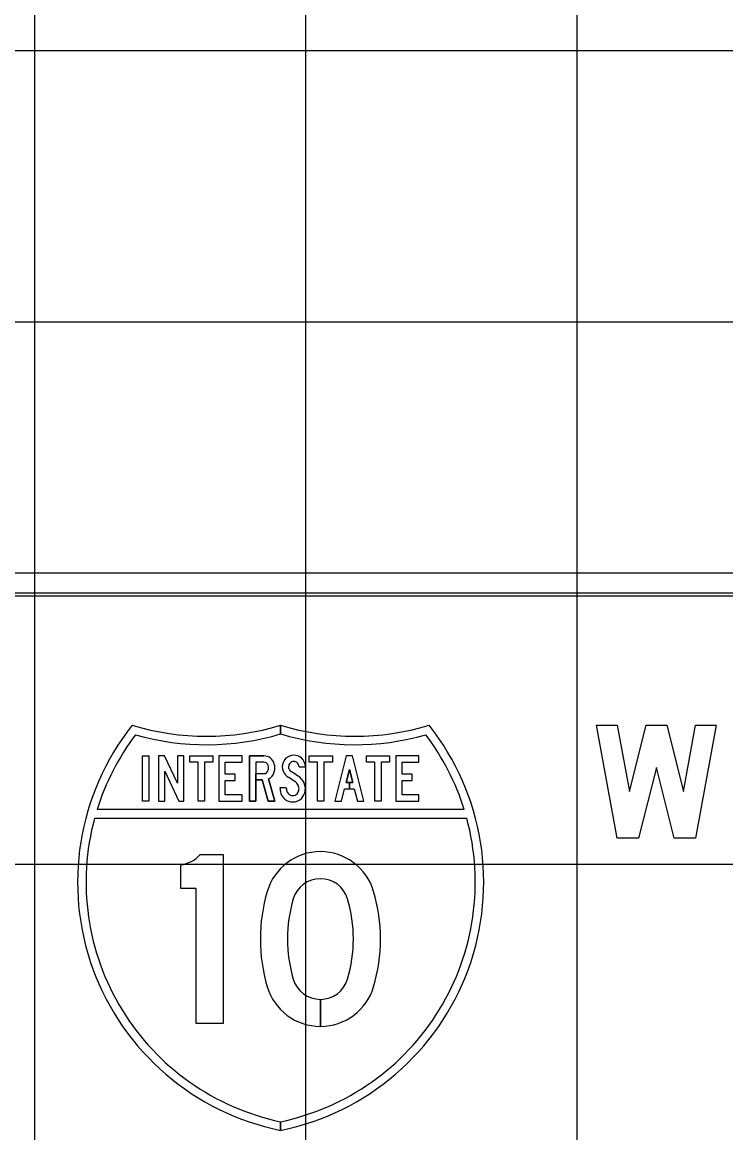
# Model space of a CAD drawing. Extents: x 1797809 to 2198143, y 249608 to 1237864.
# Drawn here: x 2196338.61 to 2196343.8, y 1237199.12 to 1237207.32 of the extents above; entities that cross this region are included whole.
import ezdxf

# ---------------------------------------------------------------- set-up
doc = ezdxf.new("R2010")
doc.units = 0
for name, color, linetype in [('GSBWFILL', 7, 'Continuous'), ('GSCOLORFILL', 7, 'Continuous'), ('GSOUTLINE', 7, 'Continuous'), ('GSSHT', 7, 'Continuous')]:
    doc.layers.add(name, color=color, linetype=linetype)

msp = doc.modelspace()

# ---------------------------------------------------------------- linework, layer by layer
at = {"layer": 'GSBWFILL'}
for p, q in [((2196340.3969, 1237201.7738), (2196340.3969, 1237201.7738)), ((2196340.8134, 1237199.909), (2196340.8134, 1237200.1082)), ((2196340.8135, 1237200.1082), (2196340.8135, 1237199.909))]:
    msp.add_line(p, q, dxfattribs=at)
for points in [[(2196343.2922, 1237201.8186), (2196343.161, 1237201.2983), (2196343.0029, 1237201.2983), (2196342.8509, 1237202.1308), (2196343.0033, 1237202.1308), (2196343.0927, 1237201.6405), (2196343.2163, 1237202.1308), (2196343.368, 1237202.1308), (2196343.4916, 1237201.6405), (2196343.5811, 1237202.1308), (2196343.7334, 1237202.1308), (2196343.5815, 1237201.2983), (2196343.4233, 1237201.2983)], [(2196339.5005, 1237201.9038), (2196339.5473, 1237201.9038), (2196339.5473, 1237201.5704), (2196339.5005, 1237201.5704)], [(2196339.768, 1237201.5704), (2196339.8047, 1237201.5704), (2196339.8047, 1237201.9038), (2196339.7579, 1237201.9038), (2196339.7579, 1237201.7023), (2196339.6638, 1237201.9038), (2196339.6175, 1237201.9038), (2196339.6175, 1237201.5704), (2196339.6643, 1237201.5704), (2196339.6643, 1237201.7921)], [(2196339.9113, 1237201.8571), (2196339.8494, 1237201.8571), (2196339.8494, 1237201.9038), (2196340.0199, 1237201.9038), (2196340.0199, 1237201.8571), (2196339.9581, 1237201.8571), (2196339.9581, 1237201.5704), (2196339.9113, 1237201.5704)], [(2196340.1115, 1237201.6171), (2196340.1115, 1237201.7238), (2196340.1847, 1237201.7238), (2196340.1847, 1237201.7704), (2196340.1115, 1237201.7704), (2196340.1115, 1237201.8571), (2196340.2351, 1237201.8571), (2196340.2351, 1237201.9038), (2196340.0646, 1237201.9038), (2196340.0646, 1237201.5704), (2196340.2351, 1237201.5704), (2196340.2351, 1237201.6171)], [(2196340.7928, 1237201.8571), (2196340.7309, 1237201.8571), (2196340.7309, 1237201.9038), (2196340.9014, 1237201.9038), (2196340.9014, 1237201.8571), (2196340.8396, 1237201.8571), (2196340.8396, 1237201.5704), (2196340.7928, 1237201.5704)], [(2196341.0276, 1237201.7087), (2196341.0035, 1237201.7087), (2196341.0276, 1237201.8047), (2196341.0516, 1237201.7087), (2196341.0276, 1237201.7087), (2196341.0276, 1237201.6621), (2196341.0633, 1237201.6621), (2196341.0863, 1237201.5704), (2196341.1345, 1237201.5704), (2196341.051, 1237201.9038), (2196341.0042, 1237201.9038), (2196340.9206, 1237201.5704), (2196340.9688, 1237201.5704), (2196340.9918, 1237201.6621), (2196341.0276, 1237201.6621)], [(2196341.2156, 1237201.8571), (2196341.1537, 1237201.8571), (2196341.1537, 1237201.9038), (2196341.3242, 1237201.9038), (2196341.3242, 1237201.8571), (2196341.2624, 1237201.8571), (2196341.2624, 1237201.5704), (2196341.2156, 1237201.5704)], [(2196341.4157, 1237201.6171), (2196341.4157, 1237201.7238), (2196341.489, 1237201.7238), (2196341.489, 1237201.7704), (2196341.4157, 1237201.7704), (2196341.4157, 1237201.8571), (2196341.5394, 1237201.8571), (2196341.5394, 1237201.9038), (2196341.3689, 1237201.9038), (2196341.3689, 1237201.5704), (2196341.5394, 1237201.5704), (2196341.5394, 1237201.6171)]]:
    msp.add_lwpolyline(points, close=True, dxfattribs=at)
for points in [[(2196340.3969, 1237201.8571), (2196340.3362, 1237201.8571), (2196340.3362, 1237201.5704), (2196340.2894, 1237201.5704), (2196340.2894, 1237201.9038), (2196340.3969, 1237201.9038)], [(2196340.6554, 1237201.8235), (2196340.7022, 1237201.8235)], [(2196340.4298, 1237201.7343), (2196340.4766, 1237201.5704), (2196340.428, 1237201.5704), (2196340.3832, 1237201.7271), (2196340.3363, 1237201.7271), (2196340.3363, 1237201.7738), (2196340.3969, 1237201.7738)], [(2196340.5618, 1237201.6685), (2196340.515, 1237201.6685)], [(2196339.9268, 1237201.1761), (2196340.0954, 1237201.1761), (2196340.0954, 1237199.9308), (2196339.8956, 1237199.9308), (2196339.8956, 1237200.927), (2196339.7832, 1237200.927), (2196339.7832, 1237201.1002)]]:
    msp.add_lwpolyline(points, dxfattribs=at)
for centre, major_axis, ratio, start_param, end_param in [((2196340.3969, 1237201.8254), (0.0786, 0), 0.997234, 0.242366, 1.570796), ((2196340.6176, 1237201.8237), (0.0861, 0), 0.997231, 1.570795, 3.141593), ((2196340.6176, 1237201.8237), (0.0393, 0), 0.997231, 1.570794, 3.141592), ((2196340.6176, 1237201.8267), (0.0832, 0), 0.997231, 0.8496, 1.570796), ((2196340.6176, 1237201.8267), (0.0364, 0), 0.997231, 0.8496, 1.570796), ((2196340.6148, 1237201.8235), (0.0874, 0), 0.997231, 0, 0.8496), ((2196340.3969, 1237201.8254), (0.0318, 0), 0.997234, 0.242366, 1.570796), ((2196340.3969, 1237201.8054), (0.0318, 0), 0.997234, 4.712389, 6.040819), ((2196340.3563, 1237201.8154), (0.0735, 0), 0.997234, 6.040819, 6.525551), ((2196340.3969, 1237201.8054), (0.0786, 0), 0.997234, 5.145616, 6.040819), ((2196340.3563, 1237201.8154), (0.1204, 0), 0.997234, 6.040819, 6.525551), ((2196340.6177, 1237201.8237), (0.0863, 0), 0.997231, 3.141593, 3.892391), ((2196340.6177, 1237201.8237), (0.0395, 0), 0.997231, 3.141593, 3.892391), ((2196340.6319, 1237201.837), (0.0589, 0), 0.997231, 3.892391, 4.138257), ((2196339.5313, 1237200.14), (1.9676, 0), 0.997231, 0.966754, 0.996664), ((2196340.6148, 1237201.8235), (0.0406, 0), 0.997231, 0, 0.8496), ((2196340.6319, 1237201.837), (0.1057, 0), 0.997231, 3.892391, 4.138257), ((2196339.5313, 1237200.14), (1.9208, 0), 0.997231, 0.966754, 0.996664), ((2196340.5671, 1237201.6369), (0.0972, 0), 0.997231, 0.66121, 0.966754), ((2196340.6003, 1237201.6626), (0.055, 0), 0.997231, 6.283185, 6.944395), ((2196340.5671, 1237201.6369), (0.144, 0), 0.997231, 0.66121, 0.966754), ((2196340.6003, 1237201.6626), (0.1018, 0), 0.997231, 6.283185, 6.944395), ((2196340.6383, 1237201.6685), (0.1233, 0), 0.997231, 3.141605, 3.480717), ((2196340.6171, 1237201.6611), (0.1009, 0), 0.997231, 3.480721, 4.002272), ((2196340.6383, 1237201.6685), (0.0765, 0), 0.997231, 3.141612, 3.480715), ((2196340.6171, 1237201.6611), (0.0541, 0), 0.997231, 3.480721, 4.002272), ((2196340.6034, 1237201.6452), (0.0331, 0), 0.997231, 4.002272, 4.382154), ((2196340.6092, 1237201.6621), (0.051, 0), 0.997231, 4.382154, 4.712389), ((2196340.6092, 1237201.6547), (0.0436, 0), 0.997231, 4.712389, 5.537873), ((2196340.6027, 1237201.6607), (0.0525, 0), 0.997231, 5.537873, 6.123713), ((2196340.5909, 1237201.6626), (0.0645, 0), 0.997231, 6.123713, 6.283185), ((2196340.6027, 1237201.6607), (0.0993, 0), 0.997231, 5.537873, 6.123713), ((2196340.5909, 1237201.6626), (0.1113, 0), 0.997231, 6.123713, 6.283185), ((2196340.6034, 1237201.6452), (0.0799, 0), 0.997231, 4.002272, 4.382154), ((2196340.6092, 1237201.6621), (0.0978, 0), 0.997231, 4.382154, 4.712389), ((2196340.6092, 1237201.6547), (0.0904, 0), 0.997231, 4.712389, 5.537873), ((2196339.7493, 1237201.3372), (0.24, 0), 0.99723, 4.854019, 5.544602), ((2196340.8134, 1237200.7898), (0.4091, 0), 0.99723, 0.286277, 2.855316), ((2196340.8134, 1237200.7898), (0.2093, 0), 0.99723, 0.286277, 2.855316), ((2196341.6188, 1237200.5534), (1.2487, 0), 0.99723, 2.855316, 3.42787), ((2196340.0079, 1237200.5534), (1.2487, 0), 0.99723, 5.996908, 6.569462), ((2196341.6188, 1237200.5534), (1.0489, 0), 0.99723, 2.855316, 3.42787), ((2196340.0079, 1237200.5534), (1.0489, 0), 0.99723, 5.996908, 6.569462), ((2196340.8134, 1237200.317), (0.2093, 0), 0.99723, 3.42787, 4.712389), ((2196340.8134, 1237200.317), (0.2093, 0), 0.99723, 4.712687, 5.996908), ((2196340.8134, 1237200.317), (0.4091, 0), 0.99723, 3.42787, 4.712389), ((2196340.8134, 1237200.317), (0.4091, 0), 0.99723, 4.712542, 5.996908)]:
    msp.add_ellipse(centre, major_axis=major_axis, ratio=ratio, start_param=start_param, end_param=end_param, dxfattribs=at)
at = {"layer": 'GSCOLORFILL'}
for p, q in [((2196347.7585, 1237203.2512), (2196337.269, 1237203.2512)), ((2196337.269, 1237203.0847), (2196347.7585, 1237203.0847)), ((2196340.3969, 1237201.7738), (2196340.3969, 1237201.7738)), ((2196340.8134, 1237199.909), (2196340.8134, 1237200.1082)), ((2196340.8135, 1237200.1082), (2196340.8135, 1237199.909))]:
    msp.add_line(p, q, dxfattribs=at)
for points in [[(2196340.5199, 1237202.0658), (2196340.5199, 1237202.1308)], [(2196340.52, 1237202.1308), (2196340.52, 1237202.0658)], [(2196340.3969, 1237201.8571), (2196340.3362, 1237201.8571), (2196340.3362, 1237201.5704), (2196340.2894, 1237201.5704), (2196340.2894, 1237201.9038), (2196340.3969, 1237201.9038)], [(2196340.6554, 1237201.8235), (2196340.7022, 1237201.8235)], [(2196340.4298, 1237201.7343), (2196340.4766, 1237201.5704), (2196340.428, 1237201.5704), (2196340.3832, 1237201.7271), (2196340.3363, 1237201.7271), (2196340.3363, 1237201.7738), (2196340.3969, 1237201.7738)], [(2196340.5618, 1237201.6685), (2196340.515, 1237201.6685)], [(2196341.8744, 1237201.5081), (2196339.1654, 1237201.5081)], [(2196339.1473, 1237201.4459), (2196341.8926, 1237201.4459)], [(2196339.9268, 1237201.1761), (2196340.0954, 1237201.1761), (2196340.0954, 1237199.9308), (2196339.8956, 1237199.9308), (2196339.8956, 1237200.927), (2196339.7832, 1237200.927), (2196339.7832, 1237201.1002)], [(2196340.5199, 1237199.1421), (2196340.5199, 1237199.2057)], [(2196340.52, 1237199.2057), (2196340.52, 1237199.1421)]]:
    msp.add_lwpolyline(points, dxfattribs=at)
for points in [[(2196343.2922, 1237201.8186), (2196343.161, 1237201.2983), (2196343.0029, 1237201.2983), (2196342.8509, 1237202.1308), (2196343.0033, 1237202.1308), (2196343.0927, 1237201.6405), (2196343.2163, 1237202.1308), (2196343.368, 1237202.1308), (2196343.4916, 1237201.6405), (2196343.5811, 1237202.1308), (2196343.7334, 1237202.1308), (2196343.5815, 1237201.2983), (2196343.4233, 1237201.2983)], [(2196339.5005, 1237201.9038), (2196339.5473, 1237201.9038), (2196339.5473, 1237201.5704), (2196339.5005, 1237201.5704)], [(2196339.768, 1237201.5704), (2196339.8047, 1237201.5704), (2196339.8047, 1237201.9038), (2196339.7579, 1237201.9038), (2196339.7579, 1237201.7023), (2196339.6638, 1237201.9038), (2196339.6175, 1237201.9038), (2196339.6175, 1237201.5704), (2196339.6643, 1237201.5704), (2196339.6643, 1237201.7921)], [(2196339.9113, 1237201.8571), (2196339.8494, 1237201.8571), (2196339.8494, 1237201.9038), (2196340.0199, 1237201.9038), (2196340.0199, 1237201.8571), (2196339.9581, 1237201.8571), (2196339.9581, 1237201.5704), (2196339.9113, 1237201.5704)], [(2196340.1115, 1237201.6171), (2196340.1115, 1237201.7238), (2196340.1847, 1237201.7238), (2196340.1847, 1237201.7704), (2196340.1115, 1237201.7704), (2196340.1115, 1237201.8571), (2196340.2351, 1237201.8571), (2196340.2351, 1237201.9038), (2196340.0646, 1237201.9038), (2196340.0646, 1237201.5704), (2196340.2351, 1237201.5704), (2196340.2351, 1237201.6171)], [(2196340.7928, 1237201.8571), (2196340.7309, 1237201.8571), (2196340.7309, 1237201.9038), (2196340.9014, 1237201.9038), (2196340.9014, 1237201.8571), (2196340.8396, 1237201.8571), (2196340.8396, 1237201.5704), (2196340.7928, 1237201.5704)], [(2196341.0276, 1237201.7087), (2196341.0035, 1237201.7087), (2196341.0276, 1237201.8047), (2196341.0516, 1237201.7087), (2196341.0276, 1237201.7087), (2196341.0276, 1237201.6621), (2196341.0633, 1237201.6621), (2196341.0863, 1237201.5704), (2196341.1345, 1237201.5704), (2196341.051, 1237201.9038), (2196341.0042, 1237201.9038), (2196340.9206, 1237201.5704), (2196340.9688, 1237201.5704), (2196340.9918, 1237201.6621), (2196341.0276, 1237201.6621)], [(2196341.2156, 1237201.8571), (2196341.1537, 1237201.8571), (2196341.1537, 1237201.9038), (2196341.3242, 1237201.9038), (2196341.3242, 1237201.8571), (2196341.2624, 1237201.8571), (2196341.2624, 1237201.5704), (2196341.2156, 1237201.5704)], [(2196341.4157, 1237201.6171), (2196341.4157, 1237201.7238), (2196341.489, 1237201.7238), (2196341.489, 1237201.7704), (2196341.4157, 1237201.7704), (2196341.4157, 1237201.8571), (2196341.5394, 1237201.8571), (2196341.5394, 1237201.9038), (2196341.3689, 1237201.9038), (2196341.3689, 1237201.5704), (2196341.5394, 1237201.5704), (2196341.5394, 1237201.6171)]]:
    msp.add_lwpolyline(points, close=True, dxfattribs=at)
for centre, major_axis, ratio, start_param, end_param in [((2196340.8946, 1237200.9723), (1.8731, 0), 0.99723, 2.472588, 4.511032), ((2196339.9726, 1237203.9172), (1.8731, 0), 0.99723, 4.415842, 5.008936), ((2196340.1453, 1237200.9723), (1.8731, 0), 0.99723, 4.913764, 6.95219), ((2196341.0673, 1237203.9172), (1.8731, 0), 0.99723, 4.41586, 5.008936), ((2196340.8946, 1237200.9723), (1.8107, 0), 0.99723, 2.495747, 2.84029), ((2196339.9726, 1237203.9172), (1.9356, 0), 0.99723, 4.438241, 4.999094), ((2196341.0673, 1237203.9172), (1.9356, 0), 0.99723, 4.425702, 4.986537), ((2196340.1453, 1237200.9723), (1.8107, 0), 0.99723, 0.301302, 0.645846), ((2196340.3969, 1237201.8254), (0.0786, 0), 0.997234, 0.242366, 1.570796), ((2196340.6176, 1237201.8237), (0.0861, 0), 0.997231, 1.570795, 3.141593), ((2196340.6176, 1237201.8237), (0.0393, 0), 0.997231, 1.570794, 3.141592), ((2196340.6176, 1237201.8267), (0.0832, 0), 0.997231, 0.8496, 1.570796), ((2196340.6176, 1237201.8267), (0.0364, 0), 0.997231, 0.8496, 1.570796), ((2196340.6148, 1237201.8235), (0.0874, 0), 0.997231, 0, 0.8496), ((2196340.3969, 1237201.8254), (0.0318, 0), 0.997234, 0.242366, 1.570796), ((2196340.3969, 1237201.8054), (0.0318, 0), 0.997234, 4.712389, 6.040819), ((2196340.3563, 1237201.8154), (0.0735, 0), 0.997234, 6.040819, 6.525551), ((2196340.3969, 1237201.8054), (0.0786, 0), 0.997234, 5.145616, 6.040819), ((2196340.3563, 1237201.8154), (0.1204, 0), 0.997234, 6.040819, 6.525551), ((2196340.6177, 1237201.8237), (0.0863, 0), 0.997231, 3.141593, 3.892391), ((2196340.6177, 1237201.8237), (0.0395, 0), 0.997231, 3.141593, 3.892391), ((2196340.6319, 1237201.837), (0.0589, 0), 0.997231, 3.892391, 4.138257), ((2196339.5313, 1237200.14), (1.9676, 0), 0.997231, 0.966754, 0.996664), ((2196340.6148, 1237201.8235), (0.0406, 0), 0.997231, 0, 0.8496), ((2196340.6319, 1237201.837), (0.1057, 0), 0.997231, 3.892391, 4.138257), ((2196339.5313, 1237200.14), (1.9208, 0), 0.997231, 0.966754, 0.996664), ((2196340.5671, 1237201.6369), (0.0972, 0), 0.997231, 0.66121, 0.966754), ((2196340.6003, 1237201.6626), (0.055, 0), 0.997231, 6.283185, 6.944395), ((2196340.5671, 1237201.6369), (0.144, 0), 0.997231, 0.66121, 0.966754), ((2196340.6003, 1237201.6626), (0.1018, 0), 0.997231, 6.283185, 6.944395), ((2196340.6383, 1237201.6685), (0.1233, 0), 0.997231, 3.141605, 3.480717), ((2196340.6171, 1237201.6611), (0.1009, 0), 0.997231, 3.480721, 4.002272), ((2196340.6383, 1237201.6685), (0.0765, 0), 0.997231, 3.141612, 3.480715), ((2196340.6171, 1237201.6611), (0.0541, 0), 0.997231, 3.480721, 4.002272), ((2196340.6034, 1237201.6452), (0.0331, 0), 0.997231, 4.002272, 4.382154), ((2196340.6092, 1237201.6621), (0.051, 0), 0.997231, 4.382154, 4.712389), ((2196340.6092, 1237201.6547), (0.0436, 0), 0.997231, 4.712389, 5.537873), ((2196340.6027, 1237201.6607), (0.0525, 0), 0.997231, 5.537873, 6.123713), ((2196340.5909, 1237201.6626), (0.0645, 0), 0.997231, 6.123713, 6.283185), ((2196340.6027, 1237201.6607), (0.0993, 0), 0.997231, 5.537873, 6.123713), ((2196340.5909, 1237201.6626), (0.1113, 0), 0.997231, 6.123713, 6.283185), ((2196340.6034, 1237201.6452), (0.0799, 0), 0.997231, 4.002272, 4.382154), ((2196340.6092, 1237201.6621), (0.0978, 0), 0.997231, 4.382154, 4.712389), ((2196340.6092, 1237201.6547), (0.0904, 0), 0.997231, 4.712389, 5.537873), ((2196340.8946, 1237200.9723), (1.8107, 0), 0.99723, 2.876207, 4.503988), ((2196340.1453, 1237200.9723), (1.8107, 0), 0.99723, 4.920809, 6.548571), ((2196339.7493, 1237201.3372), (0.24, 0), 0.99723, 4.854019, 5.544602), ((2196340.8134, 1237200.7898), (0.4091, 0), 0.99723, 0.286277, 2.855316), ((2196340.8134, 1237200.7898), (0.2093, 0), 0.99723, 0.286277, 2.855316), ((2196341.6188, 1237200.5534), (1.2487, 0), 0.99723, 2.855316, 3.42787), ((2196340.0079, 1237200.5534), (1.2487, 0), 0.99723, 5.996908, 6.569462), ((2196341.6188, 1237200.5534), (1.0489, 0), 0.99723, 2.855316, 3.42787), ((2196340.0079, 1237200.5534), (1.0489, 0), 0.99723, 5.996908, 6.569462), ((2196340.8134, 1237200.317), (0.2093, 0), 0.99723, 3.42787, 4.712389), ((2196340.8134, 1237200.317), (0.2093, 0), 0.99723, 4.712687, 5.996908), ((2196340.8134, 1237200.317), (0.4091, 0), 0.99723, 3.42787, 4.712389), ((2196340.8134, 1237200.317), (0.4091, 0), 0.99723, 4.712542, 5.996908)]:
    msp.add_ellipse(centre, major_axis=major_axis, ratio=ratio, start_param=start_param, end_param=end_param, dxfattribs=at)
at = {"layer": 'GSOUTLINE'}
for p, q in [((2196340.3969, 1237201.9038), (2196340.2894, 1237201.9038)), ((2196340.3969, 1237201.8571), (2196340.3969, 1237201.8571))]:
    msp.add_line(p, q, dxfattribs=at)
for points in [[(2196343.2922, 1237201.8186), (2196343.161, 1237201.2983), (2196343.0029, 1237201.2983), (2196342.8509, 1237202.1308), (2196343.0033, 1237202.1308), (2196343.0927, 1237201.6405), (2196343.2163, 1237202.1308), (2196343.368, 1237202.1308), (2196343.4916, 1237201.6405), (2196343.5811, 1237202.1308), (2196343.7334, 1237202.1308), (2196343.5815, 1237201.2983), (2196343.4233, 1237201.2983)], [(2196339.5005, 1237201.9038), (2196339.5473, 1237201.9038), (2196339.5473, 1237201.5704), (2196339.5005, 1237201.5704)], [(2196339.768, 1237201.5704), (2196339.8047, 1237201.5704), (2196339.8047, 1237201.9038), (2196339.7579, 1237201.9038), (2196339.7579, 1237201.7023), (2196339.6638, 1237201.9038), (2196339.6175, 1237201.9038), (2196339.6175, 1237201.5704), (2196339.6643, 1237201.5704), (2196339.6643, 1237201.7921)], [(2196339.9113, 1237201.8571), (2196339.8494, 1237201.8571), (2196339.8494, 1237201.9038), (2196340.0199, 1237201.9038), (2196340.0199, 1237201.8571), (2196339.9581, 1237201.8571), (2196339.9581, 1237201.5704), (2196339.9113, 1237201.5704)], [(2196340.1115, 1237201.6171), (2196340.1115, 1237201.7238), (2196340.1847, 1237201.7238), (2196340.1847, 1237201.7704), (2196340.1115, 1237201.7704), (2196340.1115, 1237201.8571), (2196340.2351, 1237201.8571), (2196340.2351, 1237201.9038), (2196340.0646, 1237201.9038), (2196340.0646, 1237201.5704), (2196340.2351, 1237201.5704), (2196340.2351, 1237201.6171)], [(2196340.7928, 1237201.8571), (2196340.7309, 1237201.8571), (2196340.7309, 1237201.9038), (2196340.9014, 1237201.9038), (2196340.9014, 1237201.8571), (2196340.8396, 1237201.8571), (2196340.8396, 1237201.5704), (2196340.7928, 1237201.5704)], [(2196340.9918, 1237201.6621), (2196341.0633, 1237201.6621), (2196341.0863, 1237201.5704), (2196341.1345, 1237201.5704), (2196341.051, 1237201.9038), (2196341.0042, 1237201.9038), (2196340.9206, 1237201.5704), (2196340.9688, 1237201.5704)], [(2196341.2156, 1237201.8571), (2196341.1537, 1237201.8571), (2196341.1537, 1237201.9038), (2196341.3242, 1237201.9038), (2196341.3242, 1237201.8571), (2196341.2624, 1237201.8571), (2196341.2624, 1237201.5704), (2196341.2156, 1237201.5704)], [(2196341.4157, 1237201.6171), (2196341.4157, 1237201.7238), (2196341.489, 1237201.7238), (2196341.489, 1237201.7704), (2196341.4157, 1237201.7704), (2196341.4157, 1237201.8571), (2196341.5394, 1237201.8571), (2196341.5394, 1237201.9038), (2196341.3689, 1237201.9038), (2196341.3689, 1237201.5704), (2196341.5394, 1237201.5704), (2196341.5394, 1237201.6171)], [(2196341.0516, 1237201.7087), (2196341.0276, 1237201.8047), (2196341.0035, 1237201.7087)]]:
    msp.add_lwpolyline(points, close=True, dxfattribs=at)
for points in [[(2196340.2894, 1237201.9038), (2196340.2894, 1237201.5704), (2196340.3362, 1237201.5704), (2196340.3362, 1237201.7271), (2196340.3832, 1237201.7271), (2196340.428, 1237201.5704), (2196340.4766, 1237201.5704), (2196340.4298, 1237201.7343)], [(2196340.3969, 1237201.8571), (2196340.3362, 1237201.8571), (2196340.3362, 1237201.7738), (2196340.3969, 1237201.7738)], [(2196340.6554, 1237201.8235), (2196340.7022, 1237201.8235)], [(2196340.5618, 1237201.6685), (2196340.515, 1237201.6685)], [(2196339.9268, 1237201.1761), (2196340.0954, 1237201.1761), (2196340.0954, 1237199.9308), (2196339.8956, 1237199.9308), (2196339.8956, 1237200.927), (2196339.7832, 1237200.927), (2196339.7832, 1237201.1002)]]:
    msp.add_lwpolyline(points, dxfattribs=at)
for centre, major_axis, ratio, start_param, end_param in [((2196340.3969, 1237201.8254), (0.0786, 0), 0.997234, 0.242366, 1.570796), ((2196340.6176, 1237201.8237), (0.0861, 0), 0.997231, 1.570795, 3.141593), ((2196340.6176, 1237201.8237), (0.0393, 0), 0.997231, 1.570794, 3.141592), ((2196340.6176, 1237201.8267), (0.0832, 0), 0.997231, 0.8496, 1.570796), ((2196340.6176, 1237201.8267), (0.0364, 0), 0.997231, 0.8496, 1.570796), ((2196340.6148, 1237201.8235), (0.0874, 0), 0.997231, 0, 0.8496), ((2196340.3969, 1237201.8254), (0.0318, 0), 0.997234, 0.242366, 1.570796), ((2196340.3969, 1237201.8054), (0.0318, 0), 0.997234, 4.712389, 6.040819), ((2196340.3563, 1237201.8154), (0.0735, 0), 0.997234, 6.040819, 6.525551), ((2196340.3969, 1237201.8054), (0.0786, 0), 0.997234, 5.145616, 6.040819), ((2196340.3563, 1237201.8154), (0.1204, 0), 0.997234, 6.040819, 6.525551), ((2196340.6177, 1237201.8237), (0.0863, 0), 0.997231, 3.141593, 3.892391), ((2196340.6177, 1237201.8237), (0.0395, 0), 0.997231, 3.141593, 3.892391), ((2196340.6319, 1237201.837), (0.0589, 0), 0.997231, 3.892391, 4.138257), ((2196339.5313, 1237200.14), (1.9676, 0), 0.997231, 0.966754, 0.996664), ((2196340.6148, 1237201.8235), (0.0406, 0), 0.997231, 0, 0.8496), ((2196340.6319, 1237201.837), (0.1057, 0), 0.997231, 3.892391, 4.138257), ((2196339.5313, 1237200.14), (1.9208, 0), 0.997231, 0.966754, 0.996664), ((2196340.5671, 1237201.6369), (0.0972, 0), 0.997231, 0.66121, 0.966754), ((2196340.6003, 1237201.6626), (0.055, 0), 0.997231, 6.283185, 6.944395), ((2196340.5671, 1237201.6369), (0.144, 0), 0.997231, 0.66121, 0.966754), ((2196340.6003, 1237201.6626), (0.1018, 0), 0.997231, 6.283185, 6.944395), ((2196340.6383, 1237201.6685), (0.1233, 0), 0.997231, 3.141605, 3.480717), ((2196340.6171, 1237201.6611), (0.1009, 0), 0.997231, 3.480721, 4.002272), ((2196340.6383, 1237201.6685), (0.0765, 0), 0.997231, 3.141612, 3.480715), ((2196340.6171, 1237201.6611), (0.0541, 0), 0.997231, 3.480721, 4.002272), ((2196340.6034, 1237201.6452), (0.0331, 0), 0.997231, 4.002272, 4.382154), ((2196340.6092, 1237201.6621), (0.051, 0), 0.997231, 4.382154, 4.712389), ((2196340.6092, 1237201.6547), (0.0436, 0), 0.997231, 4.712389, 5.537873), ((2196340.6027, 1237201.6607), (0.0525, 0), 0.997231, 5.537873, 6.123713), ((2196340.5909, 1237201.6626), (0.0645, 0), 0.997231, 6.123713, 6.283185), ((2196340.6027, 1237201.6607), (0.0993, 0), 0.997231, 5.537873, 6.123713), ((2196340.5909, 1237201.6626), (0.1113, 0), 0.997231, 6.123713, 6.283185), ((2196340.6034, 1237201.6452), (0.0799, 0), 0.997231, 4.002272, 4.382154), ((2196340.6092, 1237201.6621), (0.0978, 0), 0.997231, 4.382154, 4.712389), ((2196340.6092, 1237201.6547), (0.0904, 0), 0.997231, 4.712389, 5.537873), ((2196339.7493, 1237201.3372), (0.24, 0), 0.99723, 4.854019, 5.544602), ((2196340.8134, 1237200.7898), (0.4091, 0), 0.99723, 0.286277, 2.855316), ((2196340.8134, 1237200.7898), (0.2093, 0), 0.99723, 0.286277, 2.855316), ((2196341.6188, 1237200.5534), (1.2487, 0), 0.99723, 2.855316, 3.42787), ((2196340.0079, 1237200.5534), (1.2487, 0), 0.99723, 5.996908, 6.569462), ((2196341.6188, 1237200.5534), (1.0489, 0), 0.99723, 2.855316, 3.42787), ((2196340.0079, 1237200.5534), (1.0489, 0), 0.99723, 5.996908, 6.569462), ((2196340.8134, 1237200.317), (0.2093, 0), 0.99723, 3.42787, 5.996908), ((2196340.8134, 1237200.317), (0.4091, 0), 0.99723, 3.42787, 5.996908)]:
    msp.add_ellipse(centre, major_axis=major_axis, ratio=ratio, start_param=start_param, end_param=end_param, dxfattribs=at)
at = {"layer": 'GSSHT'}
for p, q in [((2196338.7065, 1237163.1062), (2196338.7065, 1237223.1062)), ((2196340.7065, 1237163.1062), (2196340.7065, 1237223.1062)), ((2196342.7065, 1237163.1062), (2196342.7065, 1237223.1062)), ((2196264.7065, 1237207.1062), (2196394.7065, 1237207.1062)), ((2196264.7065, 1237205.1062), (2196394.7065, 1237205.1062)), ((2196264.7065, 1237203.1062), (2196394.7065, 1237203.1062)), ((2196264.7065, 1237201.1062), (2196394.7065, 1237201.1062))]:
    msp.add_line(p, q, dxfattribs=at)

doc.saveas('drawing.dxf')
